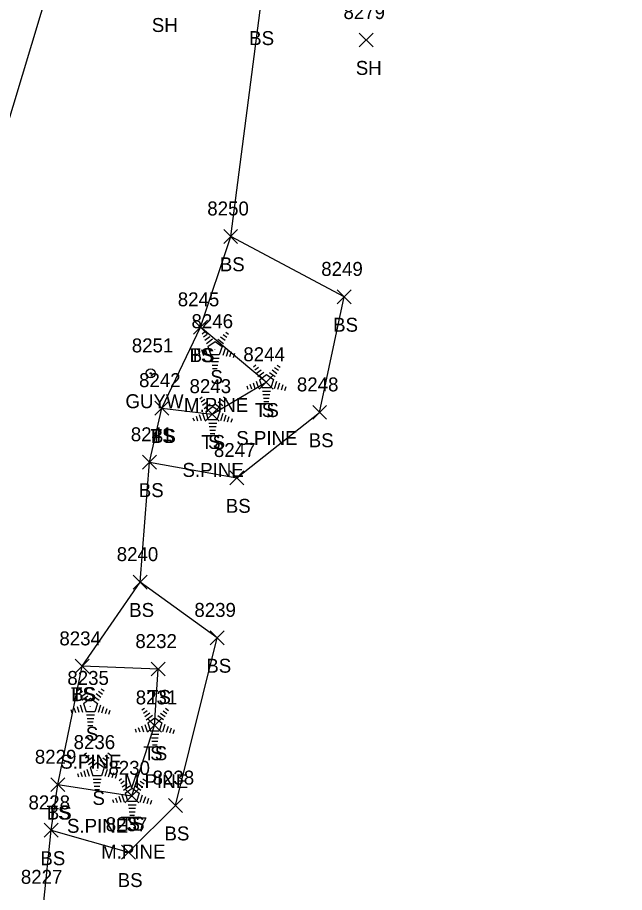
# Model space of a CAD drawing. Extents: x 1462089 to 1464015, y 730534 to 736144.
# Drawn here: x 1463205.9 to 1463292.8, y 733147.7 to 733273.1 of the extents above; entities that cross this region are included whole.
import ezdxf

# ---------------------------------------------------------------- set-up
doc = ezdxf.new("R2010")
doc.units = 0
for name, color, linetype in [('L_A', 7, 'Continuous'), ('L_C', 7, 'Continuous'), ('L_I', 7, 'Continuous'), ('L_TIC', 7, 'Continuous'), ('LELB', 7, 'Continuous'), ('LTC', 7, 'Continuous'), ('U_A', 7, 'Continuous'), ('U_I', 7, 'Continuous'), ('UPGW', 7, 'Continuous')]:
    doc.layers.add(name, color=color, linetype=linetype)

msp = doc.modelspace()

# ---------------------------------------------------------------- linework, layer by layer
at = {"layer": 'L_TIC'}
for points in [[(1463254.85, 733268.85), (1463256.85, 733270.85)], [(1463256.85, 733268.85), (1463254.85, 733270.85)], [(1463235.43, 733240.71), (1463237.43, 733242.71)], [(1463237.43, 733240.71), (1463235.43, 733242.71)], [(1463235.43, 733240.71), (1463237.43, 733242.71)], [(1463237.43, 733240.71), (1463235.43, 733242.71)], [(1463251.66, 733232.05), (1463253.66, 733234.05)], [(1463253.66, 733232.05), (1463251.66, 733234.05)], [(1463231.11, 733227.69), (1463233.11, 733229.69)], [(1463233.11, 733227.69), (1463231.11, 733229.69)], [(1463231.11, 733227.69), (1463233.11, 733229.69)], [(1463233.11, 733227.69), (1463231.11, 733229.69)], [(1463240.5, 733219.82), (1463242.5, 733221.82)], [(1463242.5, 733219.82), (1463240.5, 733221.82)], [(1463225.57, 733216.11), (1463227.57, 733218.11)], [(1463227.57, 733216.11), (1463225.57, 733218.11)], [(1463225.57, 733216.11), (1463227.57, 733218.11)], [(1463227.57, 733216.11), (1463225.57, 733218.11)], [(1463232.8, 733215.25), (1463234.8, 733217.25)], [(1463234.8, 733215.25), (1463232.8, 733217.25)], [(1463248.17, 733215.5), (1463250.17, 733217.5)], [(1463250.17, 733215.5), (1463248.17, 733217.5)], [(1463223.82, 733208.35), (1463225.82, 733210.35)], [(1463225.82, 733208.35), (1463223.82, 733210.35)], [(1463223.82, 733208.35), (1463225.82, 733210.35)], [(1463225.82, 733208.35), (1463223.82, 733210.35)], [(1463236.29, 733206.1), (1463238.29, 733208.1)], [(1463238.29, 733206.1), (1463236.29, 733208.1)], [(1463222.45, 733191.18), (1463224.45, 733193.18)], [(1463224.45, 733191.18), (1463222.45, 733193.18)], [(1463222.45, 733191.18), (1463224.45, 733193.18)], [(1463224.45, 733191.18), (1463222.45, 733193.18)], [(1463233.5, 733183.19), (1463235.5, 733185.19)], [(1463235.5, 733183.19), (1463233.5, 733185.19)], [(1463214.16, 733179.11), (1463216.16, 733181.11)], [(1463216.16, 733179.11), (1463214.16, 733181.11)], [(1463214.16, 733179.11), (1463216.16, 733181.11)], [(1463216.16, 733179.11), (1463214.16, 733181.11)], [(1463225.04, 733178.72), (1463227.04, 733180.72)], [(1463227.04, 733178.72), (1463225.04, 733180.72)], [(1463224.52, 733170.65), (1463226.52, 733172.65)], [(1463226.52, 733170.65), (1463224.52, 733172.65)], [(1463210.66, 733162.15), (1463212.66, 733164.15)], [(1463212.66, 733162.15), (1463210.66, 733164.15)], [(1463210.66, 733162.15), (1463212.66, 733164.15)], [(1463212.66, 733162.15), (1463210.66, 733164.15)], [(1463221.27, 733160.56), (1463223.27, 733162.56)], [(1463223.27, 733160.56), (1463221.27, 733162.56)], [(1463227.51, 733159.16), (1463229.51, 733161.16)], [(1463229.51, 733159.16), (1463227.51, 733161.16)], [(1463209.74, 733155.61), (1463211.74, 733157.61)], [(1463211.74, 733155.61), (1463209.74, 733157.61)], [(1463209.74, 733155.61), (1463211.74, 733157.61)], [(1463211.74, 733155.61), (1463209.74, 733157.61)], [(1463220.81, 733152.48), (1463222.81, 733154.48)], [(1463222.81, 733152.48), (1463220.81, 733154.48)]]:
    msp.add_lwpolyline(points, dxfattribs=at)
at = {"layer": 'LELB'}
for points in [[(1463159, 733047.79), (1463156.76, 733059.91), (1463160.64, 733073.64), (1463169.65, 733102.67), (1463179.98, 733153.59), (1463190.26, 733193.84), (1463195.76, 733228.78), (1463210.63, 733278.18), (1463221.02, 733316.85), (1463223.3, 733370.09), (1463228.7, 733397.04), (1463238.14, 733460.73), (1463234.6, 733504.05), (1463240.97, 733543.72), (1463245.95, 733585.02), (1463248.18, 733630.7), (1463252.73, 733683.16), (1463258.26, 733734.47), (1463266.55, 733743.22), (1463277.96, 733752.98), (1463292.82, 733753.9)], [(1463178.48, 733051.57), (1463177.3, 733052.02), (1463183.46, 733066.51), (1463191.93, 733083.44), (1463198.82, 733100.04), (1463200.1, 733108.72), (1463206.36, 733134.53), (1463209.64, 733145.94), (1463210.74, 733156.61), (1463211.66, 733163.15), (1463215.16, 733180.11), (1463223.45, 733192.18), (1463224.82, 733209.35), (1463226.57, 733217.11), (1463232.11, 733228.69), (1463236.43, 733241.71), (1463240.64, 733274.12), (1463243.87, 733309.08), (1463241.21, 733364.78), (1463246.58, 733382.72), (1463248.01, 733409.49), (1463248.09, 733457.6)], [(1463224.82, 733209.35), (1463237.29, 733207.1), (1463249.17, 733216.5), (1463252.66, 733233.05), (1463236.43, 733241.71)], [(1463226.57, 733217.11), (1463233.8, 733216.25), (1463241.5, 733220.82), (1463232.11, 733228.69)], [(1463210.74, 733156.61), (1463221.81, 733153.48), (1463228.51, 733160.16), (1463234.5, 733184.19), (1463223.45, 733192.18)], [(1463211.66, 733163.15), (1463222.27, 733161.56), (1463225.52, 733171.65), (1463226.04, 733179.72), (1463215.16, 733180.11)]]:
    msp.add_lwpolyline(points, dxfattribs=at)
at = {"layer": 'LTC'}
for p, q in [((1463232.33, 733227.77), (1463232.68, 733228.03)), ((1463232.54, 733227.31), (1463233.06, 733227.69)), ((1463235.35, 733227.66), (1463235.9, 733227.26)), ((1463235.72, 733228.01), (1463236.14, 733227.71)), ((1463232.74, 733226.84), (1463233.45, 733227.35)), ((1463232.95, 733226.37), (1463233.83, 733227.01)), ((1463233.18, 733225.92), (1463234.19, 733226.65)), ((1463234.19, 733226.65), (1463235.19, 733225.93)), ((1463234.61, 733226.97), (1463235.42, 733226.38)), ((1463234.98, 733227.31), (1463235.66, 733226.82)), ((1463231.81, 733225.27), (1463232.03, 733224.62)), ((1463232.27, 733225.48), (1463232.54, 733224.65)), ((1463232.72, 733225.7), (1463233.06, 733224.68)), ((1463233.18, 733225.92), (1463233.57, 733224.73)), ((1463235.19, 733225.93), (1463234.8, 733224.73)), ((1463235.63, 733225.66), (1463235.29, 733224.62)), ((1463236.07, 733225.41), (1463235.78, 733224.52)), ((1463236.51, 733225.16), (1463236.28, 733224.43)), ((1463231.36, 733225.05), (1463231.51, 733224.58)), ((1463234.8, 733224.73), (1463233.57, 733224.73)), ((1463234.76, 733224.23), (1463233.61, 733224.23)), ((1463236.96, 733224.91), (1463236.77, 733224.33)), ((1463234.67, 733223.73), (1463233.69, 733223.73)), ((1463234.59, 733223.23), (1463233.76, 733223.23)), ((1463234.51, 733222.73), (1463233.83, 733222.73)), ((1463239.69, 733223.03), (1463240.05, 733223.29)), ((1463239.9, 733222.57), (1463240.43, 733222.95)), ((1463240.11, 733222.1), (1463240.81, 733222.61)), ((1463242.72, 733222.92), (1463243.27, 733222.52)), ((1463243.09, 733223.27), (1463243.51, 733222.97)), ((1463240.32, 733221.63), (1463241.2, 733222.27)), ((1463240.55, 733221.18), (1463241.56, 733221.91)), ((1463241.56, 733221.91), (1463242.55, 733221.19)), ((1463241.98, 733222.23), (1463242.79, 733221.64)), ((1463242.35, 733222.58), (1463243.03, 733222.08)), ((1463238.72, 733220.31), (1463238.88, 733219.84)), ((1463239.18, 733220.53), (1463239.39, 733219.88)), ((1463239.64, 733220.74), (1463239.91, 733219.91)), ((1463240.09, 733220.96), (1463240.42, 733219.94)), ((1463240.55, 733221.18), (1463240.93, 733219.99)), ((1463242.55, 733221.19), (1463242.16, 733219.99)), ((1463242.99, 733220.92), (1463242.65, 733219.88)), ((1463243.44, 733220.67), (1463243.15, 733219.78)), ((1463243.88, 733220.42), (1463243.64, 733219.69)), ((1463244.32, 733220.17), (1463244.14, 733219.59)), ((1463242.16, 733219.99), (1463240.93, 733219.99)), ((1463242.12, 733219.49), (1463240.98, 733219.49)), ((1463242.04, 733218.99), (1463241.05, 733218.99)), ((1463231.99, 733218.45), (1463232.35, 733218.71)), ((1463232.2, 733217.99), (1463232.73, 733218.37)), ((1463232.41, 733217.52), (1463233.12, 733218.03)), ((1463232.62, 733217.06), (1463233.5, 733217.7)), ((1463234.28, 733217.65), (1463235.09, 733217.06)), ((1463234.65, 733218), (1463235.33, 733217.5)), ((1463235.02, 733218.35), (1463235.57, 733217.95)), ((1463235.39, 733218.7), (1463235.81, 733218.39)), ((1463241.96, 733218.49), (1463241.13, 733218.49)), ((1463241.87, 733217.99), (1463241.2, 733217.99)), ((1463232.39, 733216.38), (1463232.72, 733215.36)), ((1463232.85, 733216.6), (1463233.86, 733217.34)), ((1463232.85, 733216.6), (1463233.23, 733215.41)), ((1463233.86, 733217.34), (1463234.86, 733216.61)), ((1463234.86, 733216.61), (1463234.47, 733215.41)), ((1463235.29, 733216.34), (1463234.96, 733215.3)), ((1463231.03, 733215.73), (1463231.18, 733215.27)), ((1463231.48, 733215.95), (1463231.69, 733215.3)), ((1463231.94, 733216.17), (1463232.21, 733215.33)), ((1463234.47, 733215.41), (1463233.23, 733215.41)), ((1463235.74, 733216.09), (1463235.45, 733215.21)), ((1463236.18, 733215.84), (1463235.95, 733215.11)), ((1463236.63, 733215.59), (1463236.44, 733215.02)), ((1463234.43, 733214.91), (1463233.28, 733214.91)), ((1463234.34, 733214.41), (1463233.35, 733214.41)), ((1463234.26, 733213.91), (1463233.43, 733213.91)), ((1463234.18, 733213.41), (1463233.5, 733213.41)), ((1463214.5, 733176.64), (1463214.85, 733176.9)), ((1463214.71, 733176.18), (1463215.23, 733176.56)), ((1463214.91, 733175.71), (1463215.62, 733176.22)), ((1463217.52, 733176.54), (1463218.07, 733176.14)), ((1463217.89, 733176.88), (1463218.31, 733176.58)), ((1463215.12, 733175.25), (1463216, 733175.88)), ((1463215.35, 733174.79), (1463216.36, 733175.53)), ((1463216.36, 733175.53), (1463217.36, 733174.8)), ((1463216.78, 733175.84), (1463217.59, 733175.25)), ((1463217.15, 733176.19), (1463217.83, 733175.69)), ((1463213.53, 733173.92), (1463213.68, 733173.45)), ((1463213.98, 733174.14), (1463214.2, 733173.49)), ((1463214.44, 733174.36), (1463214.71, 733173.52)), ((1463214.89, 733174.57), (1463215.23, 733173.55)), ((1463215.35, 733174.79), (1463215.74, 733173.6)), ((1463217.36, 733174.8), (1463216.97, 733173.6)), ((1463217.8, 733174.53), (1463217.46, 733173.49)), ((1463218.24, 733174.28), (1463217.95, 733173.4)), ((1463218.68, 733174.03), (1463218.45, 733173.3)), ((1463219.13, 733173.78), (1463218.94, 733173.21)), ((1463223.72, 733173.86), (1463224.07, 733174.12)), ((1463223.93, 733173.4), (1463224.46, 733173.78)), ((1463226.74, 733173.75), (1463227.29, 733173.35)), ((1463227.12, 733174.1), (1463227.53, 733173.8)), ((1463216.97, 733173.6), (1463215.74, 733173.6)), ((1463216.93, 733173.1), (1463215.78, 733173.1)), ((1463216.84, 733172.6), (1463215.86, 733172.6)), ((1463224.14, 733172.93), (1463224.84, 733173.44)), ((1463224.35, 733172.46), (1463225.22, 733173.1)), ((1463224.57, 733172.01), (1463225.58, 733172.74)), ((1463225.58, 733172.74), (1463226.58, 733172.02)), ((1463226, 733173.06), (1463226.81, 733172.47)), ((1463226.37, 733173.41), (1463227.05, 733172.91)), ((1463216.76, 733172.1), (1463215.93, 733172.1)), ((1463216.68, 733171.6), (1463216, 733171.6)), ((1463223.2, 733171.36), (1463223.42, 733170.71)), ((1463223.66, 733171.57), (1463223.93, 733170.74)), ((1463224.12, 733171.79), (1463224.45, 733170.77)), ((1463224.57, 733172.01), (1463224.96, 733170.82)), ((1463226.58, 733172.02), (1463226.19, 733170.82)), ((1463227.02, 733171.75), (1463226.68, 733170.71)), ((1463227.46, 733171.5), (1463227.17, 733170.61)), ((1463227.91, 733171.25), (1463227.67, 733170.52)), ((1463222.75, 733171.14), (1463222.9, 733170.67)), ((1463226.19, 733170.82), (1463224.96, 733170.82)), ((1463226.15, 733170.32), (1463225, 733170.32)), ((1463228.35, 733171), (1463228.16, 733170.42)), ((1463226.07, 733169.82), (1463225.08, 733169.82)), ((1463225.98, 733169.32), (1463225.15, 733169.32)), ((1463225.9, 733168.82), (1463225.22, 733168.82)), ((1463215.45, 733167.45), (1463215.8, 733167.71)), ((1463218.85, 733167.69), (1463219.27, 733167.39)), ((1463215.66, 733166.99), (1463216.19, 733167.37)), ((1463215.87, 733166.52), (1463216.57, 733167.03)), ((1463216.08, 733166.06), (1463216.96, 733166.7)), ((1463216.3, 733165.6), (1463217.31, 733166.34)), ((1463217.31, 733166.34), (1463218.31, 733165.61)), ((1463217.73, 733166.65), (1463218.54, 733166.06)), ((1463218.11, 733167), (1463218.78, 733166.5)), ((1463218.48, 733167.35), (1463219.03, 733166.95)), ((1463214.94, 733164.95), (1463215.15, 733164.3)), ((1463215.39, 733165.17), (1463215.66, 733164.33)), ((1463215.85, 733165.38), (1463216.18, 733164.36)), ((1463216.3, 733165.6), (1463216.69, 733164.41)), ((1463218.31, 733165.61), (1463217.92, 733164.41)), ((1463218.75, 733165.34), (1463218.41, 733164.3)), ((1463219.19, 733165.09), (1463218.91, 733164.21)), ((1463214.48, 733164.73), (1463214.63, 733164.27)), ((1463217.92, 733164.41), (1463216.69, 733164.41)), ((1463217.88, 733163.91), (1463216.74, 733163.91)), ((1463219.64, 733164.84), (1463219.4, 733164.11)), ((1463220.08, 733164.59), (1463219.9, 733164.02)), ((1463220.47, 733163.76), (1463220.82, 733164.02)), ((1463220.68, 733163.3), (1463221.2, 733163.68)), ((1463223.86, 733164), (1463224.28, 733163.7)), ((1463217.8, 733163.41), (1463216.81, 733163.41)), ((1463217.71, 733162.91), (1463216.88, 733162.91)), ((1463220.88, 733162.83), (1463221.59, 733163.34)), ((1463221.09, 733162.37), (1463221.97, 733163)), ((1463221.32, 733161.91), (1463222.33, 733162.65)), ((1463222.33, 733162.65), (1463223.33, 733161.92)), ((1463222.75, 733162.96), (1463223.56, 733162.37)), ((1463223.12, 733163.31), (1463223.8, 733162.81)), ((1463223.49, 733163.66), (1463224.04, 733163.26)), ((1463217.63, 733162.41), (1463216.96, 733162.41)), ((1463219.95, 733161.26), (1463220.17, 733160.61)), ((1463220.41, 733161.48), (1463220.68, 733160.64)), ((1463220.86, 733161.69), (1463221.2, 733160.67)), ((1463221.32, 733161.91), (1463221.71, 733160.72)), ((1463223.33, 733161.92), (1463222.94, 733160.72)), ((1463223.77, 733161.65), (1463223.43, 733160.61)), ((1463224.21, 733161.4), (1463223.92, 733160.52)), ((1463219.5, 733161.04), (1463219.65, 733160.58)), ((1463222.94, 733160.72), (1463221.71, 733160.72)), ((1463222.9, 733160.22), (1463221.75, 733160.22)), ((1463224.65, 733161.15), (1463224.42, 733160.42)), ((1463225.1, 733160.9), (1463224.91, 733160.33)), ((1463222.81, 733159.72), (1463221.83, 733159.72)), ((1463222.73, 733159.22), (1463221.9, 733159.22)), ((1463222.65, 733158.72), (1463221.97, 733158.72))]:
    msp.add_line(p, q, dxfattribs=at)
at = {"layer": 'UPGW'}
for radius in [0.625, 0.0833]:
    msp.add_circle((1463224.97, 733222.09), radius, dxfattribs=at)

# ---------------------------------------------------------------- texts
at = {"layer": 'L_A'}
for s, p in [('SH', (1463225.14, 733271)), ('BS', (1463239.08, 733269.12)), ('SH', (1463254.34, 733264.85)), ('BS', (1463234.87, 733236.71)), ('BS', (1463234.87, 733236.71)), ('BS', (1463251.1, 733228.05)), ('TS', (1463230.52, 733223.69)), ('BS', (1463230.55, 733223.69)), ('S', (1463233.52, 733220.56)), ('TS', (1463239.91, 733215.82)), ('S', (1463240.88, 733215.82)), ('TS', (1463224.98, 733212.11)), ('BS', (1463225.01, 733212.11)), ('TS', (1463232.21, 733211.25)), ('S', (1463233.19, 733211.25)), ('BS', (1463247.61, 733211.5)), ('BS', (1463223.27, 733204.35)), ('BS', (1463223.27, 733204.35)), ('BS', (1463235.73, 733202.1)), ('BS', (1463221.9, 733187.18)), ('BS', (1463221.9, 733187.18)), ('BS', (1463232.94, 733179.19)), ('TS', (1463213.57, 733175.11)), ('BS', (1463213.6, 733175.11)), ('TS', (1463224.45, 733174.72)), ('S', (1463215.69, 733169.44)), ('TS', (1463223.93, 733166.65)), ('S', (1463224.91, 733166.65)), ('S', (1463216.64, 733160.25)), ('TS', (1463210.07, 733158.15)), ('BS', (1463210.1, 733158.15)), ('TS', (1463220.68, 733156.56)), ('S', (1463221.66, 733156.56)), ('BS', (1463226.95, 733155.16)), ('BS', (1463209.18, 733151.61)), ('BS', (1463209.18, 733151.61)), ('BS', (1463220.25, 733148.48))]:
    msp.add_text(s, height=2, dxfattribs=at).set_placement(p)
at = {"layer": 'L_C'}
for s, p in [('M.PINE', (1463229.74, 733216.56)), ('S.PINE', (1463237.23, 733211.82)), ('S.PINE', (1463229.53, 733207.25)), ('S.PINE', (1463212.03, 733165.44)), ('M.PINE', (1463221.13, 733162.65)), ('S.PINE', (1463212.99, 733156.25)), ('M.PINE', (1463217.88, 733152.56))]:
    msp.add_text(s, height=2, dxfattribs=at).set_placement(p)
at = {"layer": 'L_I'}
for s, p in [('8279', (1463252.58, 733272.85)), ('8250', (1463233.08, 733244.71)), ('8250', (1463233.08, 733244.71)), ('8249', (1463249.4, 733236.05)), ('8245', (1463228.85, 733231.69)), ('8245', (1463228.85, 733231.69)), ('8246', (1463230.82, 733228.56)), ('8244', (1463238.24, 733223.82)), ('8244', (1463238.24, 733223.82)), ('8242', (1463223.31, 733220.11)), ('8242', (1463223.31, 733220.11)), ('8248', (1463245.91, 733219.5)), ('8243', (1463230.54, 733219.25)), ('8243', (1463230.54, 733219.25)), ('8241', (1463222.13, 733212.35)), ('8241', (1463222.13, 733212.35)), ('8247', (1463234.03, 733210.1)), ('8240', (1463220.11, 733195.18)), ('8240', (1463220.11, 733195.18)), ('8239', (1463231.23, 733187.19)), ('8234', (1463211.9, 733183.11)), ('8234', (1463211.9, 733183.11)), ('8232', (1463222.78, 733182.72)), ('8235', (1463213.04, 733177.44)), ('8231', (1463222.83, 733174.65)), ('8231', (1463222.83, 733174.65)), ('8236', (1463213.94, 733168.25)), ('8229', (1463208.39, 733166.15)), ('8229', (1463208.39, 733166.15)), ('8230', (1463218.92, 733164.56)), ('8230', (1463218.92, 733164.56)), ('8238', (1463225.25, 733163.16)), ('8228', (1463207.48, 733159.61)), ('8228', (1463207.48, 733159.61)), ('8237', (1463218.55, 733156.48)), ('8227', (1463206.39, 733148.94)), ('8227', (1463206.39, 733148.94))]:
    msp.add_text(s, height=2, dxfattribs=at).set_placement(p)
at = {"layer": 'LTC'}
for p in [(1463234.07, 733225.67), (1463241.44, 733220.93), (1463233.74, 733216.35), (1463216.24, 733174.54), (1463225.46, 733171.76), (1463217.2, 733165.35), (1463222.21, 733161.66)]:
    msp.add_text('.', height=1.04, rotation=270, dxfattribs=at).set_placement(p)
at = {"layer": 'U_A'}
msp.add_text('GUYW', height=2, dxfattribs=at).set_placement((1463221.36, 733217.09))
at = {"layer": 'U_I'}
msp.add_text('8251', height=2, dxfattribs=at).set_placement((1463222.27, 733225.09))

doc.saveas('drawing.dxf')
